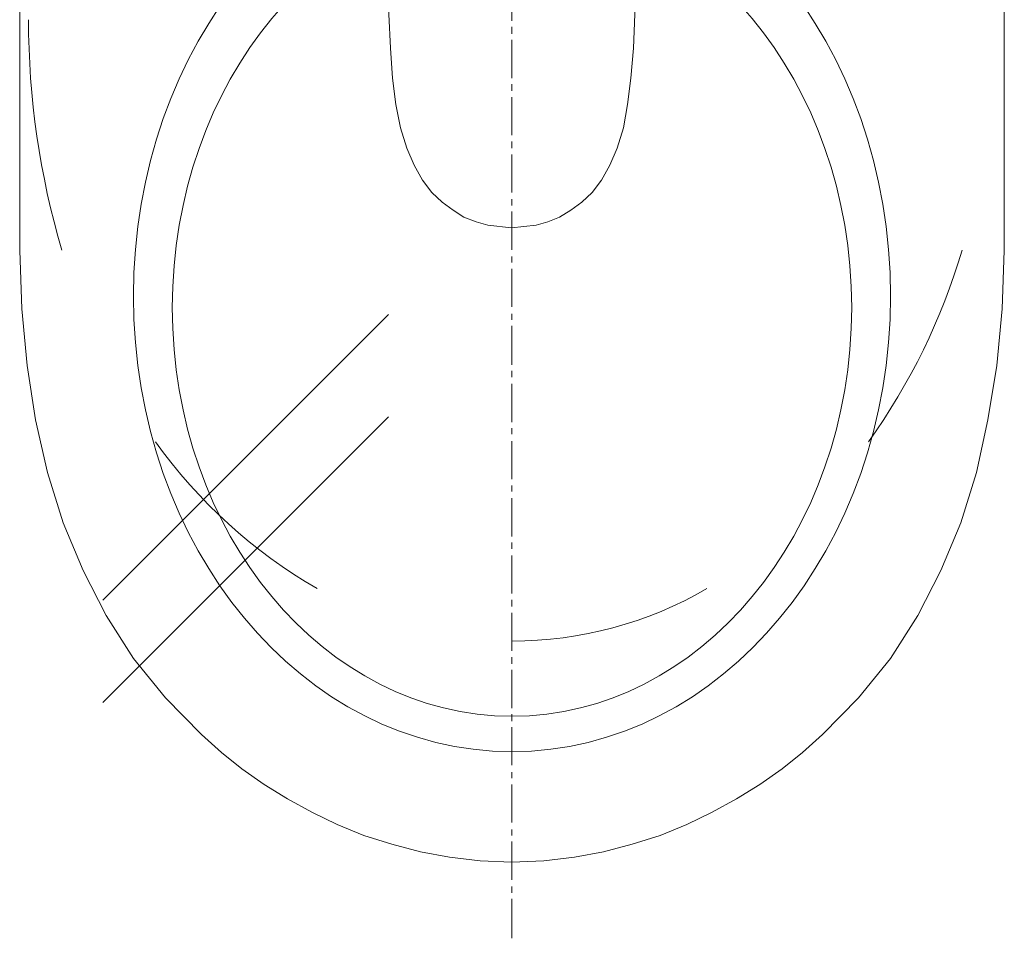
# Model space of a CAD drawing. Header units: millimetres. Extents: x 23192 to 177760, y -399809 to -79279.
# Tile 650 of 656: x 74497 to 74532, y -195501 to -195468. Entities that reach past the tile are written whole.
import ezdxf

# ---------------------------------------------------------------- set-up
doc = ezdxf.new("R2010")
doc.units = ezdxf.units.MM
doc.linetypes.add('HIDDEN2', pattern=[4.7625, 3.175, -1.5875])
doc.layers.get('0').update_dxf_attribs({"lineweight": 0})
doc.layers.add('!! 2_WYBURZENIA DO REMONTU', color=7, linetype='Continuous', lineweight=0, true_color=0x4d4d4d, plot=False)
doc.layers.add('!! 2_wypos-sanitarne', color=240, linetype='Continuous', lineweight=9)

# ---------------------------------------------------------------- blocks, each defined once
blk = doc.blocks.new('A$C6ce7c513')
at = {"lineweight": 0}
for points in [[(0, 0), (0, -0.00246)], [(-0.17548, -0.00049), (-0.17646, -0.04094), (-0.1772, -0.08064), (-0.1777, -0.11986), (-0.17794, -0.15833), (-0.17819, -0.23404), (-0.17819, -0.30902), (-0.17745, -0.33023), (-0.17548, -0.3507), (-0.17252, -0.37043), (-0.16807, -0.38942), (-0.1624, -0.40767), (-0.15525, -0.42494), (-0.14687, -0.44121), (-0.137, -0.45675), (-0.12541, -0.47105), (-0.11234, -0.48437), (-0.10519, -0.49078), (-0.09779, -0.4967), (-0.08965, -0.50238), (-0.08126, -0.50755), (-0.07239, -0.51249), (-0.06326, -0.51693), (-0.05364, -0.52087), (-0.04353, -0.52408), (-0.03317, -0.52679), (-0.02257, -0.52877), (-0.01147, -0.53), (-0.00012, -0.53049), (0.01147, -0.53), (0.02257, -0.52877), (0.03317, -0.52679), (0.04353, -0.52408), (0.05364, -0.52087), (0.06326, -0.51693), (0.07239, -0.51249), (0.08126, -0.50755), (0.08965, -0.50238), (0.09779, -0.4967), (0.10519, -0.49078), (0.11234, -0.48437), (0.12541, -0.47105), (0.137, -0.45675), (0.14687, -0.44121), (0.15525, -0.42494), (0.1624, -0.40767), (0.16807, -0.38942), (0.17227, -0.37043), (0.17548, -0.3507), (0.17745, -0.33023), (0.17819, -0.30902), (0.17819, -0.23404), (0.17794, -0.15833), (0.17745, -0.11986), (0.17695, -0.08064), (0.17646, -0.04094), (0.17548, -0.00049)], [(-0.17548, -0.00049), (0.17547, -0.00049)], [(0, -0.00469), (0, -0.0185)], [(0, -0.02072), (0, -0.02318)], [(0, -0.0254), (0, -0.03921)], [(0, -0.04143), (0, -0.0439)], [(0, -0.04612), (0, -0.05993)], [(0, -0.0624), (0, -0.06461)], [(0, -0.06683), (0, -0.08064)], [(0, -0.08311), (0, -0.08533)], [(-0.07757, -0.08557), (-0.07757, -0.09717)], [(0, -0.08755), (0, -0.10136)], [(0.07756, -0.08557), (0.07756, -0.09717)], [(-0.07757, -0.09939), (-0.07757, -0.1016)], [(0.07756, -0.09939), (0.07756, -0.1016)], [(-0.08102, -0.10062), (-0.09261, -0.10062)], [(-0.07633, -0.10062), (-0.07855, -0.10062)], [(-0.06252, -0.10062), (-0.07411, -0.10062)], [(0.06252, -0.10062), (0.07411, -0.10062)], [(0.07633, -0.10062), (0.07855, -0.10062)], [(0.08101, -0.10062), (0.09236, -0.10062)], [(-0.07757, -0.10408), (-0.07757, -0.11567)], [(0, -0.10383), (0, -0.10605)], [(0.07756, -0.10408), (0.07756, -0.11567)], [(0, -0.10827), (0, -0.12208)], [(0, -0.12455), (0, -0.12677)], [(0, -0.12898), (0, -0.14304)], [(0, -0.14526), (0, -0.14748)], [(0, -0.14995), (0, -0.16376)], [(0, -0.16598), (0, -0.1682)], [(0, -0.17066), (0, -0.18447)], [(0, -0.18669), (0, -0.18892)], [(0, -0.19138), (0, -0.20519)], [(0, -0.20741), (0, -0.20988)], [(0, -0.2121), (0, -0.22591)], [(0, -0.22813), (0, -0.2306)], [(0, -0.23281), (0, -0.24663)], [(0, -0.24884), (0, -0.25131)], [(0, -0.25353), (0, -0.26734)], [(0, -0.26956), (0, -0.27203)], [(0, -0.27425), (0, -0.28806)], [(0, -0.29052), (0, -0.29274)], [(0, -0.29497), (0, -0.30878)], [(0, -0.31124), (0, -0.31346)], [(0, -0.31568), (0, -0.32949)], [(0, -0.33196), (0, -0.33418)], [(0, -0.3364), (0, -0.35046)], [(0, -0.35267), (0, -0.35489)], [(0, -0.35736), (0, -0.37117)], [(0, -0.37339), (0, -0.37561)], [(0, -0.37808), (0, -0.39189)], [(0, -0.39411), (0, -0.39633)], [(0, -0.39879), (0, -0.41261)], [(0, -0.41483), (0, -0.41704)], [(0, -0.41951), (0, -0.43332)], [(0, -0.43554), (0, -0.43801)], [(0, -0.44023), (0, -0.45404)], [(0, -0.45626), (0, -0.45872)], [(0, -0.46094), (0, -0.47475)], [(0, -0.47697), (0, -0.47944)], [(0, -0.48166), (0, -0.49547)], [(0, -0.49794), (0, -0.50016)], [(0, -0.50238), (0, -0.51619)], [(0, -0.51866), (0, -0.52088)], [(0, -0.52309), (0, -0.5369)], [(0, -0.53937), (0, -0.54159)], [(0, -0.54381), (0, -0.55811)]]:
    blk.add_lwpolyline(points, dxfattribs=at)
blk.add_lwpolyline([(-0.04452, -0.20988), (-0.04427, -0.20667), (-0.04279, -0.20371), (-0.04082, -0.20124), (-0.03835, -0.19952), (-0.02898, -0.19607), (-0.01936, -0.19335), (-0.00974, -0.19187), (-0.00013, -0.19138), (0.00974, -0.19187), (0.01936, -0.19335), (0.02898, -0.19607), (0.03835, -0.19952), (0.04082, -0.20124), (0.04279, -0.20371), (0.04402, -0.20667), (0.04451, -0.20988), (0.04451, -0.22344), (0.04402, -0.23577), (0.04304, -0.24663), (0.0418, -0.25624), (0.04032, -0.26463), (0.0381, -0.27203), (0.03539, -0.27819), (0.03243, -0.28362), (0.02898, -0.28806), (0.02528, -0.29151), (0.02133, -0.29447), (0.01714, -0.29694), (0.01294, -0.29866), (0.00875, -0.2999), (-0.00013, -0.30088), (-0.00876, -0.2999), (-0.01295, -0.29866), (-0.01739, -0.29694), (-0.02133, -0.29447), (-0.02528, -0.29151), (-0.02898, -0.28806), (-0.03243, -0.28362), (-0.03539, -0.27819), (-0.0381, -0.27203), (-0.04033, -0.26463), (-0.04205, -0.25624), (-0.04329, -0.24663), (-0.04402, -0.23577), (-0.04452, -0.22344)], close=True, dxfattribs=at)
for centre in [(-0.07744, -0.1005), (0.07744, -0.1005)]:
    blk.add_circle(centre, 0.00752, dxfattribs=at)
for centre, major_axis, ratio in [((0, -0.32554), (0, -0.16499), 0.830338), ((0, -0.32974), (0, -0.14798), 0.83084)]:
    blk.add_ellipse(centre, major_axis=major_axis, ratio=ratio, start_param=0, end_param=6.283185, dxfattribs=at)

msp = doc.modelspace()

# ---------------------------------------------------------------- linework, layer by layer
at = {"layer": '!! 2_WYBURZENIA DO REMONTU'}
for points in [[(74509.95556, -195478.76402), (74499.60972, -195489.10986)], [(74509.95556, -195482.47064), (74499.60972, -195492.81648)]]:
    msp.add_lwpolyline(points, dxfattribs=at)
at = {"layer": '!! 2_WYBURZENIA DO REMONTU', "linetype": 'HIDDEN2', "ltscale": 3}
for centre, radius, start, end in [((74526.33986, -195468.0883), 29.41659, 180, 196.481738), ((74508.36429, -195469.82137), 23.30798, 324.462322, 343.518262), ((74516.77223, -195472.4714), 18.74871, 215.537678, 239.890598), ((74514.42327, -195476.52202), 14.06628, 270, 300.109402)]:
    msp.add_arc(centre, radius, start, end, dxfattribs=at)

# ---------------------------------------------------------------- block references
at = {"layer": '!! 2_wypos-sanitarne', "xscale": 100, "yscale": 100, "zscale": 100}
msp.add_blockref('A$C6ce7c513', (74514.42327, -195445.53931), dxfattribs=at)

doc.saveas('drawing.dxf')
